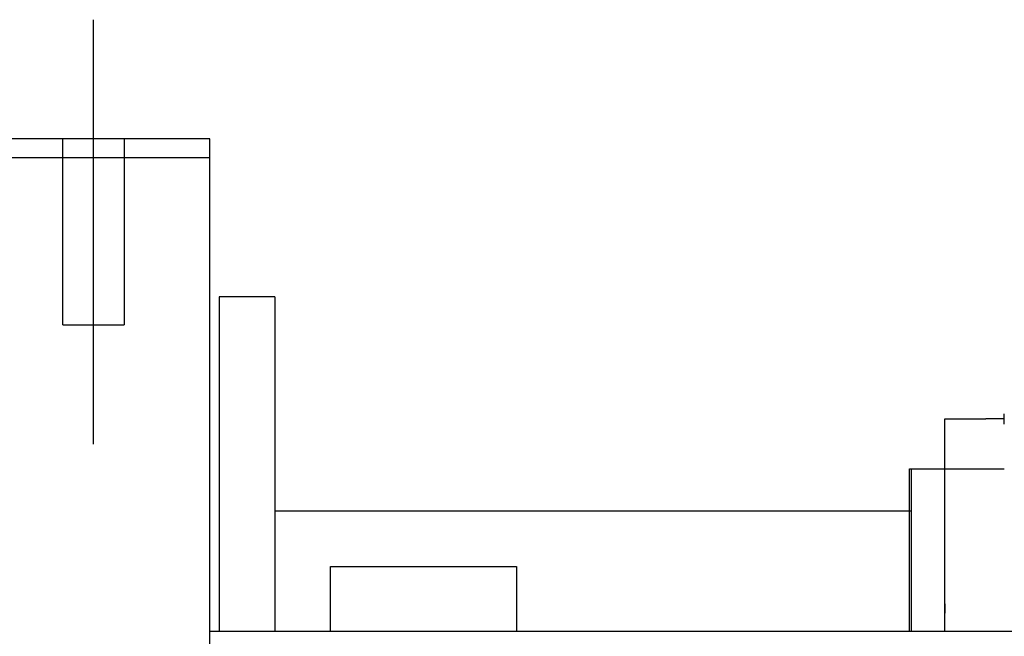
# Model space of a CAD drawing. Header units: millimetres. Extents: x -386 to 3135, y -1989 to 860.
# Tile 411 of 596: x 1614 to 1667, y -1265 to -1232. Entities that reach past the tile are written whole.
import ezdxf
from ezdxf.lldxf.tags import DXFTag

# ---------------------------------------------------------------- set-up
doc = ezdxf.new("R2010")
doc.units = ezdxf.units.MM
doc.layers.get('0').update_dxf_attribs({"linetype": 'CONTINUOUS'})
tags = doc.linetypes.add('DASHED', pattern=[25.72, 12.86, -12.86]).pattern_tags.tags
tags[6:7] = [DXFTag(74, 4), DXFTag(75, 0), DXFTag(340, '0'), DXFTag(46, 0.0), DXFTag(50, 0.0), DXFTag(44, 0.0), DXFTag(45, 0.0)]
tags[4:5] = [DXFTag(74, 4), DXFTag(75, 0), DXFTag(340, '0'), DXFTag(46, 0.0), DXFTag(50, 0.0), DXFTag(44, 0.0), DXFTag(45, 0.0)]

msp = doc.modelspace()

# ---------------------------------------------------------------- linework, layer by layer
at = {"ltscale": 0.2}
msp.add_line((1617.561, -1255.149), (1617.561, -1232.324), dxfattribs=at)
at = {"linetype": 'Continuous'}
for p, q in [((1623.811, -1238.736), (1610.811, -1238.736)), ((1623.811, -1239.736), (1623.811, -1238.736)), ((1610.811, -1239.736), (1623.811, -1239.736)), ((1623.811, -1264.237), (1623.811, -1239.736)), ((1627.311, -1247.236), (1624.311, -1247.236)), ((1624.311, -1247.236), (1624.311, -1265.236)), ((1627.311, -1247.236), (1627.311, -1265.236)), ((1663.361, -1256.486), (1663.361, -1253.786)), ((1663.361, -1253.786), (1665.561, -1253.786)), ((1666.561, -1253.786), (1665.561, -1253.786)), ((1666.561, -1254.086), (1666.561, -1253.518)), ((1661.461, -1265.236), (1661.461, -1256.486)), ((1661.461, -1256.486), (1661.561, -1256.486)), ((1661.561, -1265.236), (1661.561, -1256.486)), ((1661.561, -1256.486), (1663.361, -1256.486)), ((1663.361, -1256.486), (1666.561, -1256.486)), ((1663.361, -1265.236), (1663.361, -1256.486)), ((1627.317, -1258.736), (1661.561, -1258.736)), ((1630.311, -1261.736), (1640.311, -1261.736)), ((1630.311, -1265.236), (1630.311, -1261.736)), ((1640.311, -1261.736), (1640.311, -1265.236)), ((1623.811, -1265.236), (1623.811, -1264.236)), ((1886.986, -1265.236), (1623.811, -1265.236)), ((1623.811, -1284.687), (1623.811, -1265.236))]:
    msp.add_line(p, q, dxfattribs=at)
at = {"linetype": 'DASHED'}
for p, q in [((1615.911, -1248.736), (1615.911, -1238.736)), ((1619.211, -1238.736), (1619.211, -1248.736)), ((1615.911, -1248.736), (1619.211, -1248.736))]:
    msp.add_line(p, q, dxfattribs=at)
at = {"linetype": 'Continuous'}
msp.add_open_spline([(1663.361, -1263.736), (1663.361, -1264.236)], degree=1, dxfattribs=at)

doc.saveas('drawing.dxf')
